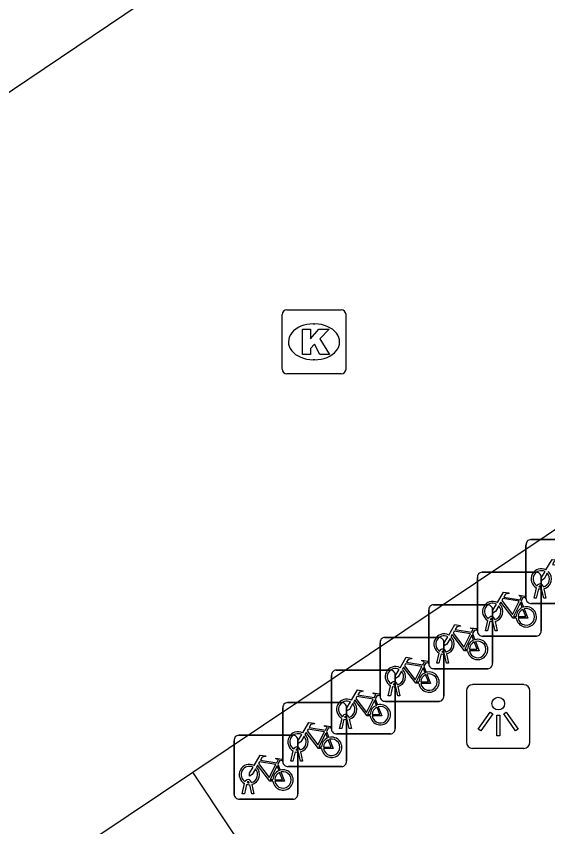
# Model space of a CAD drawing. Extents: x 161087 to 161922, y 382574 to 383873.
# Drawn here: x 161702.66 to 161710.99, y 383032.73 to 383045.42 of the extents above; entities that cross this region are included whole.
import ezdxf

# ---------------------------------------------------------------- set-up
doc = ezdxf.new("R2010")
doc.units = 0
for name, color, linetype in [('IMGEO_Fietsenrek', 7, 'Continuous'), ('IMGEO_Kolk', 7, 'Continuous'), ('IMGEO_Lichtpunt', 7, 'Continuous'), ('IMGEO_Pand', 7, 'Continuous'), ('IMGEO_Rijbaan_lokaal_open', 7, 'Continuous'), ('IMGEO_Voetpad_open', 7, 'Continuous')]:
    doc.layers.add(name, color=color, linetype=linetype)

msp = doc.modelspace()

# ---------------------------------------------------------------- linework, layer by layer
at = {"layer": 'IMGEO_Fietsenrek'}
for p, q in [((161710.647, 383036.303), (161710.647, 383037.144)), ((161710.647, 383037.144), (161710.647, 383036.303)), ((161710.722, 383037.228), (161711.563, 383037.228)), ((161711.563, 383037.228), (161710.722, 383037.228)), ((161709.885, 383035.793), (161709.885, 383036.634)), ((161709.885, 383036.634), (161709.885, 383035.793)), ((161709.96, 383036.718), (161710.801, 383036.718)), ((161710.801, 383036.718), (161709.96, 383036.718)), ((161710.885, 383036.643), (161710.885, 383035.802)), ((161710.885, 383035.802), (161710.885, 383036.643)), ((161710.885, 383036.484), (161710.884, 383036.488)), ((161710.916, 383036.495), (161710.917, 383036.488)), ((161710.774, 383036.312), (161710.813, 383036.472)), ((161710.843, 383036.46), (161710.808, 383036.312)), ((161710.926, 383036.312), (161710.892, 383036.454)), ((161710.924, 383036.458), (161710.959, 383036.312)), ((161710.572, 383036.267), (161710.608, 383036.172)), ((161711.572, 383036.228), (161710.731, 383036.228)), ((161710.731, 383036.228), (161711.572, 383036.228)), ((161710.808, 383036.312), (161710.774, 383036.312)), ((161710.959, 383036.312), (161710.926, 383036.312)), ((161709.123, 383035.283), (161709.123, 383036.124)), ((161709.123, 383036.124), (161709.123, 383035.283)), ((161709.198, 383036.208), (161710.039, 383036.208)), ((161710.039, 383036.208), (161709.198, 383036.208)), ((161710.123, 383036.133), (161710.123, 383035.292)), ((161710.123, 383035.292), (161710.123, 383036.133)), ((161710.123, 383035.974), (161710.122, 383035.978)), ((161710.154, 383035.985), (161710.155, 383035.978)), ((161710.012, 383035.802), (161710.051, 383035.962)), ((161710.081, 383035.95), (161710.046, 383035.802)), ((161710.164, 383035.802), (161710.13, 383035.944)), ((161710.162, 383035.948), (161710.197, 383035.802)), ((161709.81, 383035.757), (161709.846, 383035.662)), ((161710.81, 383035.718), (161709.969, 383035.718)), ((161709.969, 383035.718), (161710.81, 383035.718)), ((161710.046, 383035.802), (161710.012, 383035.802)), ((161710.197, 383035.802), (161710.164, 383035.802)), ((161708.361, 383034.772), (161708.361, 383035.613)), ((161708.361, 383035.613), (161708.361, 383034.772)), ((161708.436, 383035.697), (161709.277, 383035.697)), ((161709.277, 383035.697), (161708.436, 383035.697)), ((161709.361, 383035.622), (161709.361, 383034.781)), ((161709.361, 383034.781), (161709.361, 383035.622)), ((161709.361, 383035.464), (161709.36, 383035.468)), ((161709.392, 383035.475), (161709.393, 383035.468)), ((161709.25, 383035.292), (161709.289, 383035.452)), ((161709.319, 383035.44), (161709.284, 383035.292)), ((161709.402, 383035.292), (161709.368, 383035.434)), ((161709.4, 383035.438), (161709.435, 383035.292)), ((161709.048, 383035.246), (161709.084, 383035.151)), ((161710.048, 383035.208), (161709.207, 383035.208)), ((161709.207, 383035.208), (161710.048, 383035.208)), ((161709.284, 383035.292), (161709.25, 383035.292)), ((161709.435, 383035.292), (161709.402, 383035.292)), ((161707.599, 383034.262), (161707.599, 383035.103)), ((161707.599, 383035.103), (161707.599, 383034.262)), ((161707.674, 383035.187), (161708.515, 383035.187)), ((161708.515, 383035.187), (161707.674, 383035.187)), ((161708.599, 383035.112), (161708.599, 383034.271)), ((161708.599, 383034.271), (161708.599, 383035.112)), ((161708.599, 383034.953), (161708.598, 383034.957)), ((161708.63, 383034.964), (161708.631, 383034.957)), ((161708.488, 383034.781), (161708.527, 383034.941)), ((161708.557, 383034.929), (161708.522, 383034.781)), ((161708.64, 383034.781), (161708.606, 383034.923)), ((161708.638, 383034.927), (161708.673, 383034.781)), ((161708.286, 383034.736), (161708.322, 383034.641)), ((161708.522, 383034.781), (161708.488, 383034.781)), ((161708.673, 383034.781), (161708.64, 383034.781)), ((161706.836, 383033.752), (161706.836, 383034.593)), ((161706.836, 383034.593), (161706.836, 383033.752)), ((161706.911, 383034.677), (161707.752, 383034.677)), ((161707.752, 383034.677), (161706.911, 383034.677)), ((161707.836, 383034.602), (161707.836, 383033.761)), ((161707.836, 383033.761), (161707.836, 383034.602)), ((161709.286, 383034.697), (161708.445, 383034.697)), ((161708.445, 383034.697), (161709.286, 383034.697)), ((161707.837, 383034.443), (161707.836, 383034.447)), ((161707.868, 383034.454), (161707.869, 383034.447)), ((161707.726, 383034.271), (161707.765, 383034.431)), ((161707.795, 383034.419), (161707.76, 383034.271)), ((161707.878, 383034.271), (161707.844, 383034.413)), ((161707.876, 383034.417), (161707.911, 383034.271)), ((161707.523, 383034.226), (161707.559, 383034.131)), ((161707.76, 383034.271), (161707.726, 383034.271)), ((161707.911, 383034.271), (161707.878, 383034.271)), ((161706.074, 383033.241), (161706.074, 383034.082)), ((161706.074, 383034.082), (161706.074, 383033.241)), ((161706.149, 383034.166), (161706.99, 383034.166)), ((161706.99, 383034.166), (161706.149, 383034.166)), ((161707.074, 383034.091), (161707.074, 383033.25)), ((161707.074, 383033.25), (161707.074, 383034.091)), ((161708.524, 383034.187), (161707.683, 383034.187)), ((161707.683, 383034.187), (161708.524, 383034.187)), ((161707.074, 383033.933), (161707.073, 383033.937)), ((161707.105, 383033.944), (161707.106, 383033.937)), ((161706.963, 383033.761), (161707.002, 383033.921)), ((161707.032, 383033.909), (161706.997, 383033.761)), ((161707.115, 383033.761), (161707.081, 383033.903)), ((161707.113, 383033.907), (161707.148, 383033.761)), ((161706.761, 383033.715), (161706.797, 383033.62)), ((161706.997, 383033.761), (161706.963, 383033.761)), ((161707.148, 383033.761), (161707.115, 383033.761)), ((161707.761, 383033.677), (161706.92, 383033.677)), ((161706.92, 383033.677), (161707.761, 383033.677)), ((161706.343, 383033.433), (161706.344, 383033.426)), ((161706.201, 383033.25), (161706.24, 383033.41)), ((161706.27, 383033.398), (161706.235, 383033.25)), ((161706.312, 383033.422), (161706.311, 383033.426)), ((161706.353, 383033.25), (161706.319, 383033.392)), ((161706.351, 383033.396), (161706.386, 383033.25)), ((161706.235, 383033.25), (161706.201, 383033.25)), ((161706.386, 383033.25), (161706.353, 383033.25)), ((161706.999, 383033.166), (161706.158, 383033.166)), ((161706.158, 383033.166), (161706.999, 383033.166))]:
    msp.add_line(p, q, dxfattribs=at)
for points in [[(161710.96, 383036.754), (161711.055, 383036.918), (161711.141, 383036.904), (161711.143, 383036.895), (161711.087, 383036.884), (161711.06, 383036.839), (161711.316, 383036.798)], [(161710.981, 383036.702), (161710.929, 383036.612), (161710.889, 383036.587), (161710.89, 383036.634), (161710.945, 383036.728)], [(161710.198, 383036.244), (161710.293, 383036.408), (161710.379, 383036.394), (161710.381, 383036.385), (161710.325, 383036.374), (161710.298, 383036.329), (161710.554, 383036.288)], [(161710.554, 383036.288), (161710.579, 383036.337), (161710.573, 383036.341), (161710.55, 383036.345), (161710.538, 383036.352), (161710.537, 383036.355), (161710.539, 383036.36), (161710.634, 383036.345), (161710.636, 383036.335), (161710.626, 383036.322), (161710.614, 383036.316), (161710.6, 383036.322), (161710.572, 383036.267)], [(161710.494, 383036), (161710.444, 383036), (161710.253, 383036.251), (161710.234, 383036.219)], [(161710.541, 383036.263), (161710.284, 383036.304), (161710.267, 383036.275), (161710.434, 383036.055), (161710.541, 383036.263)], [(161710.589, 383036.165), (161710.559, 383036.242), (161710.45, 383036.024), (161710.493, 383036.024)], [(161710.219, 383036.192), (161710.167, 383036.102), (161710.127, 383036.077), (161710.128, 383036.124), (161710.183, 383036.218)], [(161710.523, 383036.024), (161710.643, 383036.023), (161710.599, 383036.137)], [(161710.619, 383036.144), (161710.674, 383035.999), (161710.524, 383035.999)], [(161709.436, 383035.734), (161709.531, 383035.898), (161709.617, 383035.884), (161709.619, 383035.875), (161709.563, 383035.864), (161709.536, 383035.819), (161709.792, 383035.778)], [(161709.792, 383035.778), (161709.817, 383035.827), (161709.811, 383035.831), (161709.788, 383035.835), (161709.776, 383035.842), (161709.775, 383035.845), (161709.777, 383035.85), (161709.872, 383035.835), (161709.874, 383035.825), (161709.864, 383035.812), (161709.852, 383035.806), (161709.838, 383035.812), (161709.81, 383035.757)], [(161709.732, 383035.49), (161709.682, 383035.49), (161709.491, 383035.741), (161709.472, 383035.709)], [(161709.779, 383035.753), (161709.522, 383035.794), (161709.505, 383035.765), (161709.672, 383035.545), (161709.779, 383035.753)], [(161709.827, 383035.655), (161709.797, 383035.732), (161709.688, 383035.514), (161709.731, 383035.514)], [(161709.457, 383035.682), (161709.405, 383035.592), (161709.365, 383035.567), (161709.366, 383035.614), (161709.421, 383035.708)], [(161709.761, 383035.514), (161709.881, 383035.513), (161709.837, 383035.627)], [(161709.857, 383035.634), (161709.912, 383035.489), (161709.762, 383035.489)], [(161708.674, 383035.223), (161708.769, 383035.387), (161708.855, 383035.373), (161708.857, 383035.364), (161708.801, 383035.353), (161708.774, 383035.308), (161709.03, 383035.267)], [(161709.03, 383035.267), (161709.055, 383035.316), (161709.049, 383035.32), (161709.026, 383035.324), (161709.014, 383035.331), (161709.013, 383035.334), (161709.015, 383035.339), (161709.11, 383035.324), (161709.112, 383035.314), (161709.102, 383035.301), (161709.09, 383035.295), (161709.076, 383035.301), (161709.048, 383035.246)], [(161708.97, 383034.979), (161708.92, 383034.979), (161708.729, 383035.23), (161708.71, 383035.198)], [(161709.017, 383035.242), (161708.76, 383035.283), (161708.743, 383035.254), (161708.91, 383035.034), (161709.017, 383035.242)], [(161709.065, 383035.144), (161709.035, 383035.221), (161708.926, 383035.003), (161708.969, 383035.003)], [(161708.695, 383035.171), (161708.643, 383035.081), (161708.603, 383035.056), (161708.604, 383035.103), (161708.659, 383035.197)], [(161708.999, 383035.003), (161709.119, 383035.002), (161709.075, 383035.116)], [(161709.095, 383035.123), (161709.15, 383034.978), (161709, 383034.978)], [(161707.912, 383034.713), (161708.007, 383034.877), (161708.093, 383034.863), (161708.095, 383034.854), (161708.039, 383034.843), (161708.012, 383034.798), (161708.268, 383034.757)], [(161708.268, 383034.757), (161708.293, 383034.806), (161708.287, 383034.81), (161708.264, 383034.814), (161708.252, 383034.821), (161708.251, 383034.824), (161708.253, 383034.829), (161708.348, 383034.814), (161708.35, 383034.804), (161708.34, 383034.791), (161708.328, 383034.785), (161708.314, 383034.791), (161708.286, 383034.736)], [(161708.208, 383034.469), (161708.158, 383034.469), (161707.967, 383034.72), (161707.948, 383034.688)], [(161708.255, 383034.732), (161707.998, 383034.773), (161707.981, 383034.744), (161708.148, 383034.524), (161708.255, 383034.732)], [(161708.303, 383034.634), (161708.273, 383034.711), (161708.164, 383034.493), (161708.207, 383034.493)], [(161707.933, 383034.661), (161707.881, 383034.571), (161707.841, 383034.546), (161707.842, 383034.593), (161707.897, 383034.687)], [(161708.237, 383034.493), (161708.357, 383034.492), (161708.313, 383034.606)], [(161708.333, 383034.613), (161708.388, 383034.468), (161708.238, 383034.468)], [(161707.149, 383034.203), (161707.244, 383034.367), (161707.33, 383034.353), (161707.332, 383034.344), (161707.276, 383034.333), (161707.249, 383034.288), (161707.505, 383034.247)], [(161707.505, 383034.247), (161707.53, 383034.296), (161707.524, 383034.3), (161707.501, 383034.304), (161707.489, 383034.311), (161707.488, 383034.314), (161707.49, 383034.319), (161707.585, 383034.304), (161707.587, 383034.294), (161707.577, 383034.281), (161707.565, 383034.275), (161707.551, 383034.281), (161707.523, 383034.226)], [(161707.445, 383033.959), (161707.395, 383033.959), (161707.204, 383034.21), (161707.185, 383034.178)], [(161707.492, 383034.222), (161707.235, 383034.263), (161707.218, 383034.234), (161707.385, 383034.014), (161707.492, 383034.222)], [(161707.54, 383034.124), (161707.51, 383034.201), (161707.401, 383033.983), (161707.444, 383033.983)], [(161707.17, 383034.151), (161707.118, 383034.061), (161707.078, 383034.036), (161707.079, 383034.083), (161707.134, 383034.177)], [(161707.474, 383033.983), (161707.594, 383033.982), (161707.55, 383034.096)], [(161707.57, 383034.103), (161707.625, 383033.958), (161707.475, 383033.958)], [(161706.387, 383033.692), (161706.482, 383033.856), (161706.568, 383033.842), (161706.57, 383033.833), (161706.514, 383033.822), (161706.487, 383033.777), (161706.743, 383033.736)], [(161706.683, 383033.448), (161706.633, 383033.448), (161706.442, 383033.699), (161706.423, 383033.667)], [(161706.73, 383033.711), (161706.473, 383033.752), (161706.456, 383033.723), (161706.623, 383033.503), (161706.73, 383033.711)], [(161706.778, 383033.613), (161706.748, 383033.69), (161706.639, 383033.472), (161706.682, 383033.472)], [(161706.743, 383033.736), (161706.768, 383033.785), (161706.762, 383033.789), (161706.739, 383033.793), (161706.727, 383033.8), (161706.726, 383033.803), (161706.728, 383033.808), (161706.823, 383033.793), (161706.825, 383033.783), (161706.815, 383033.77), (161706.803, 383033.764), (161706.789, 383033.77), (161706.761, 383033.715)], [(161706.408, 383033.64), (161706.356, 383033.55), (161706.316, 383033.525), (161706.317, 383033.572), (161706.372, 383033.666)], [(161706.712, 383033.472), (161706.832, 383033.471), (161706.788, 383033.585)], [(161706.808, 383033.592), (161706.863, 383033.447), (161706.713, 383033.447)]]:
    msp.add_lwpolyline(points, dxfattribs=at)
for centre, radius, start, end in [((161710.725, 383037.15), 0.0779, 92.4484, 184.2845), ((161710.725, 383037.15), 0.0779, 92.4484, 184.2845), ((161710.887, 383036.613), 0.159, 62.6766, 242.1369), ((161710.887, 383036.613), 0.129, 63.3192, 238.903), ((161710.887, 383036.613), 0.159, 283.5766, 46.6042), ((161709.963, 383036.64), 0.0779, 92.4484, 184.2845), ((161709.963, 383036.64), 0.0779, 92.4484, 184.2845), ((161710.807, 383036.64), 0.0779, 2.4484, 94.2845), ((161710.807, 383036.64), 0.0779, 2.4484, 94.2845), ((161710.887, 383036.613), 0.129, 283.6043, 43.4302), ((161710.867, 383036.484), 0.0499, 12.8025, 158.6934), ((161710.867, 383036.484), 0.0174, 12.8025, 163.4502), ((161710.887, 383036.613), 0.129, 253.415, 269.0204), ((161710.887, 383036.613), 0.159, 253.9967, 271.7867), ((161710.125, 383036.103), 0.159, 62.6766, 242.1369), ((161710.125, 383036.103), 0.129, 63.3192, 238.903), ((161710.725, 383036.306), 0.0779, 182.4484, 274.2845), ((161710.725, 383036.306), 0.0779, 182.4484, 274.2845), ((161709.201, 383036.13), 0.0779, 92.4484, 184.2845), ((161709.201, 383036.13), 0.0779, 92.4484, 184.2845), ((161710.045, 383036.13), 0.0779, 2.4484, 94.2845), ((161710.045, 383036.13), 0.0779, 2.4484, 94.2845), ((161710.125, 383036.103), 0.129, 283.6043, 43.4302), ((161710.125, 383036.103), 0.159, 283.5766, 46.6042), ((161710.652, 383036.019), 0.159, 113.3408, 178.3217), ((161710.652, 383036.019), 0.159, 187.0065, 105.7708), ((161710.652, 383036.019), 0.129, 113.923, 177.9556), ((161710.652, 383036.019), 0.129, 188.6715, 104.5883), ((161710.105, 383035.974), 0.0499, 12.8025, 158.6934), ((161710.105, 383035.974), 0.0174, 12.8025, 163.4502), ((161710.125, 383036.103), 0.129, 253.415, 269.0204), ((161710.125, 383036.103), 0.159, 253.9967, 271.7867), ((161709.363, 383035.593), 0.159, 62.6766, 242.1369), ((161709.363, 383035.593), 0.129, 63.3192, 238.903), ((161709.963, 383035.796), 0.0779, 182.4484, 274.2845), ((161709.963, 383035.796), 0.0779, 182.4484, 274.2845), ((161710.807, 383035.796), 0.0779, 272.4484, 4.2845), ((161710.807, 383035.796), 0.0779, 272.4484, 4.2845), ((161708.439, 383035.619), 0.0779, 92.4484, 184.2845), ((161708.439, 383035.619), 0.0779, 92.4484, 184.2845), ((161709.283, 383035.619), 0.0779, 2.4484, 94.2845), ((161709.283, 383035.619), 0.0779, 2.4484, 94.2845), ((161709.363, 383035.593), 0.129, 283.6043, 43.4302), ((161709.363, 383035.593), 0.159, 283.5766, 46.6042), ((161709.89, 383035.509), 0.159, 113.3408, 178.3217), ((161709.89, 383035.509), 0.159, 187.0065, 105.7708), ((161709.89, 383035.509), 0.129, 113.923, 177.9556), ((161709.89, 383035.509), 0.129, 188.6715, 104.5883), ((161709.343, 383035.464), 0.0499, 12.8025, 158.6934), ((161709.343, 383035.464), 0.0174, 12.8025, 163.4502), ((161709.363, 383035.593), 0.129, 253.415, 269.0204), ((161709.363, 383035.593), 0.159, 253.9967, 271.7867), ((161708.601, 383035.082), 0.159, 62.6766, 242.1369), ((161708.601, 383035.082), 0.129, 63.3192, 238.903), ((161709.201, 383035.286), 0.0779, 182.4484, 274.2845), ((161709.201, 383035.286), 0.0779, 182.4484, 274.2845), ((161710.045, 383035.286), 0.0779, 272.4484, 4.2845), ((161710.045, 383035.286), 0.0779, 272.4484, 4.2845), ((161707.677, 383035.109), 0.0779, 92.4484, 184.2845), ((161707.677, 383035.109), 0.0779, 92.4484, 184.2845), ((161708.521, 383035.109), 0.0779, 2.4484, 94.2845), ((161708.521, 383035.109), 0.0779, 2.4484, 94.2845), ((161708.601, 383035.082), 0.129, 283.6043, 43.4302), ((161708.601, 383035.082), 0.159, 283.5766, 46.6042), ((161709.128, 383034.998), 0.159, 113.3408, 178.3217), ((161709.128, 383034.998), 0.159, 187.0065, 105.7708), ((161709.128, 383034.998), 0.129, 113.923, 177.9556), ((161709.128, 383034.998), 0.129, 188.6715, 104.5883), ((161708.581, 383034.953), 0.0499, 12.8025, 158.6934), ((161708.581, 383034.953), 0.0174, 12.8025, 163.4502), ((161708.601, 383035.082), 0.129, 253.415, 269.0204), ((161708.601, 383035.082), 0.159, 253.9967, 271.7867), ((161707.839, 383034.572), 0.159, 62.6766, 242.1369), ((161707.839, 383034.572), 0.129, 63.3192, 238.903), ((161708.439, 383034.775), 0.0779, 182.4484, 274.2845), ((161708.439, 383034.775), 0.0779, 182.4484, 274.2845), ((161709.283, 383034.775), 0.0779, 272.4484, 4.2845), ((161709.283, 383034.775), 0.0779, 272.4484, 4.2845), ((161706.914, 383034.599), 0.0779, 92.4484, 184.2845), ((161706.914, 383034.599), 0.0779, 92.4484, 184.2845), ((161707.758, 383034.599), 0.0779, 2.4484, 94.2845), ((161707.758, 383034.599), 0.0779, 2.4484, 94.2845), ((161707.839, 383034.572), 0.129, 283.6043, 43.4302), ((161707.839, 383034.572), 0.159, 283.5766, 46.6042), ((161708.366, 383034.488), 0.159, 113.3408, 178.3217), ((161708.366, 383034.488), 0.159, 187.0065, 105.7708), ((161708.366, 383034.488), 0.129, 113.923, 177.9556), ((161708.366, 383034.488), 0.129, 188.6715, 104.5883), ((161707.819, 383034.443), 0.0499, 12.8025, 158.6934), ((161707.819, 383034.443), 0.0174, 12.8025, 163.4502), ((161707.839, 383034.572), 0.129, 253.415, 269.0204), ((161707.839, 383034.572), 0.159, 253.9967, 271.7867), ((161707.076, 383034.062), 0.159, 62.6766, 242.1369), ((161707.076, 383034.062), 0.129, 63.3192, 238.903), ((161707.677, 383034.265), 0.0779, 182.4484, 274.2845), ((161707.677, 383034.265), 0.0779, 182.4484, 274.2845), ((161708.521, 383034.265), 0.0779, 272.4484, 4.2845), ((161708.521, 383034.265), 0.0779, 272.4484, 4.2845), ((161706.152, 383034.088), 0.0779, 92.4484, 184.2845), ((161706.152, 383034.088), 0.0779, 92.4484, 184.2845), ((161706.996, 383034.088), 0.0779, 2.4484, 94.2845), ((161706.996, 383034.088), 0.0779, 2.4484, 94.2845), ((161707.076, 383034.062), 0.129, 283.6043, 43.4302), ((161707.076, 383034.062), 0.159, 283.5766, 46.6042), ((161707.603, 383033.978), 0.159, 113.3408, 178.3217), ((161707.603, 383033.978), 0.159, 187.0065, 105.7708), ((161707.603, 383033.978), 0.129, 113.923, 177.9556), ((161707.603, 383033.978), 0.129, 188.6715, 104.5883), ((161707.056, 383033.933), 0.0499, 12.8025, 158.6934), ((161707.056, 383033.933), 0.0174, 12.8025, 163.4502), ((161707.076, 383034.062), 0.129, 253.415, 269.0204), ((161707.076, 383034.062), 0.159, 253.9967, 271.7867), ((161706.314, 383033.551), 0.159, 62.6766, 242.1369), ((161706.914, 383033.755), 0.0779, 182.4484, 274.2845), ((161706.914, 383033.755), 0.0779, 182.4484, 274.2845), ((161707.758, 383033.755), 0.0779, 272.4484, 4.2845), ((161707.758, 383033.755), 0.0779, 272.4484, 4.2845), ((161706.314, 383033.551), 0.129, 63.3192, 238.903), ((161706.314, 383033.551), 0.129, 283.6043, 43.4302), ((161706.314, 383033.551), 0.159, 283.5766, 46.6042), ((161706.841, 383033.467), 0.159, 113.3408, 178.3217), ((161706.841, 383033.467), 0.159, 187.0065, 105.7708), ((161706.841, 383033.467), 0.129, 113.923, 177.9556), ((161706.841, 383033.467), 0.129, 188.6715, 104.5883), ((161706.294, 383033.422), 0.0499, 12.8025, 158.6934), ((161706.294, 383033.422), 0.0174, 12.8025, 163.4502), ((161706.314, 383033.551), 0.159, 253.9967, 271.7867), ((161706.314, 383033.551), 0.129, 253.415, 269.0204), ((161706.152, 383033.244), 0.0779, 182.4484, 274.2845), ((161706.152, 383033.244), 0.0779, 182.4484, 274.2845), ((161706.996, 383033.244), 0.0779, 272.4484, 4.2845), ((161706.996, 383033.244), 0.0779, 272.4484, 4.2845)]:
    msp.add_arc(centre, radius, start, end, dxfattribs=at)
at = {"layer": 'IMGEO_Kolk'}
for p, q in [((161706.901, 383040.823), (161707.753, 383040.823)), ((161706.826, 383039.897), (161706.826, 383040.749)), ((161707.827, 383040.749), (161707.827, 383039.897)), ((161707.314, 383040.603), (161707.339, 383040.603)), ((161707.337, 383040.043), (161707.312, 383040.043)), ((161707.753, 383039.823), (161706.901, 383039.823))]:
    msp.add_line(p, q, dxfattribs=at)
for points in [[(161706.901, 383040.823), (161707.753, 383040.823)], [(161706.826, 383039.897), (161706.826, 383040.749)], [(161707.827, 383040.749), (161707.827, 383039.897)], [(161707.147, 383040.523), (161707.27, 383040.523), (161707.27, 383040.372), (161707.4, 383040.523), (161707.564, 383040.523), (161707.418, 383040.372), (161707.571, 383040.123), (161707.419, 383040.123), (161707.334, 383040.287), (161707.27, 383040.22), (161707.27, 383040.123), (161707.147, 383040.123), (161707.147, 383040.523)], [(161707.753, 383039.823), (161706.901, 383039.823)]]:
    msp.add_lwpolyline(points, dxfattribs=at)
for centre, start, end in [((161706.903, 383040.747), 91.552, 178.448), ((161706.903, 383040.747), 91.552, 178.448), ((161707.751, 383040.747), 1.552, 88.448), ((161707.751, 383040.747), 1.552, 88.448), ((161706.903, 383039.899), 181.552, 268.448), ((161706.903, 383039.899), 181.552, 268.448), ((161707.751, 383039.899), 271.552, 358.448), ((161707.751, 383039.899), 271.552, 358.448)]:
    msp.add_arc(centre, 0.0765, start, end, dxfattribs=at)
for centre, major_axis, ratio, start_param, end_param in [((161707.313, 383040.323), (-0.387, 0.002), 0.722429, 4.712389, 7.853982), ((161707.338, 383040.323), (-0.39, 0.002), 0.717154, 1.570796, 4.712389)]:
    msp.add_ellipse(centre, major_axis=major_axis, ratio=ratio, start_param=start_param, end_param=end_param, dxfattribs=at)
at = {"layer": 'IMGEO_Lichtpunt'}
for p, q in [((161710.615, 383034.958), (161709.807, 383034.958)), ((161710.615, 383034.958), (161709.807, 383034.958)), ((161709.713, 383034.863), (161709.713, 383034.056)), ((161709.713, 383034.863), (161709.713, 383034.056)), ((161710.709, 383034.056), (161710.709, 383034.863)), ((161710.709, 383034.056), (161710.709, 383034.863)), ((161709.807, 383033.962), (161710.615, 383033.962)), ((161709.807, 383033.962), (161710.615, 383033.962))]:
    msp.add_line(p, q, dxfattribs=at)
for points in [[(161710.087, 383034.527), (161710.126, 383034.499), (161709.938, 383034.237), (161709.9, 383034.264), (161710.087, 383034.527)], [(161710.189, 383034.479), (161710.236, 383034.479), (161710.236, 383034.157), (161710.189, 383034.157), (161710.189, 383034.479)], [(161710.299, 383034.499), (161710.337, 383034.526), (161710.524, 383034.264), (161710.485, 383034.236), (161710.299, 383034.499)]]:
    msp.add_lwpolyline(points, dxfattribs=at)
msp.add_circle((161710.212, 383034.661), 0.0994, dxfattribs=at)
for centre, start, end in [((161709.807, 383034.863), 90, 180), ((161709.807, 383034.863), 90, 180), ((161710.615, 383034.863), 0, 90), ((161710.615, 383034.863), 0, 90), ((161709.807, 383034.056), 180, 270), ((161709.807, 383034.056), 180, 270), ((161710.615, 383034.056), 270, 0), ((161710.615, 383034.056), 270, 360)]:
    msp.add_arc(centre, 0.0946, start, end, dxfattribs=at)
at = {"layer": 'IMGEO_Pand'}
msp.add_lwpolyline([(161688.096, 383033.083), (161689.569, 383034.07), (161688.668, 383034.893), (161690.613, 383036.202), (161693.1, 383037.875), (161698.184, 383041.296), (161702.343, 383044.095), (161707.387, 383047.489), (161709.865, 383049.157), (161711.405, 383050.194), (161717.993, 383054.629)], dxfattribs=at)
at = {"layer": 'IMGEO_Rijbaan_lokaal_open'}
for points in [[(161705.429, 383033.59), (161728.12, 383048.78), (161729.831, 383049.954)], [(161702.913, 383031.906), (161705.429, 383033.59)]]:
    msp.add_lwpolyline(points, dxfattribs=at)
at = {"layer": 'IMGEO_Voetpad_open'}
msp.add_lwpolyline([(161707.81, 383030.012), (161705.429, 383033.59)], dxfattribs=at)

doc.saveas('drawing.dxf')
